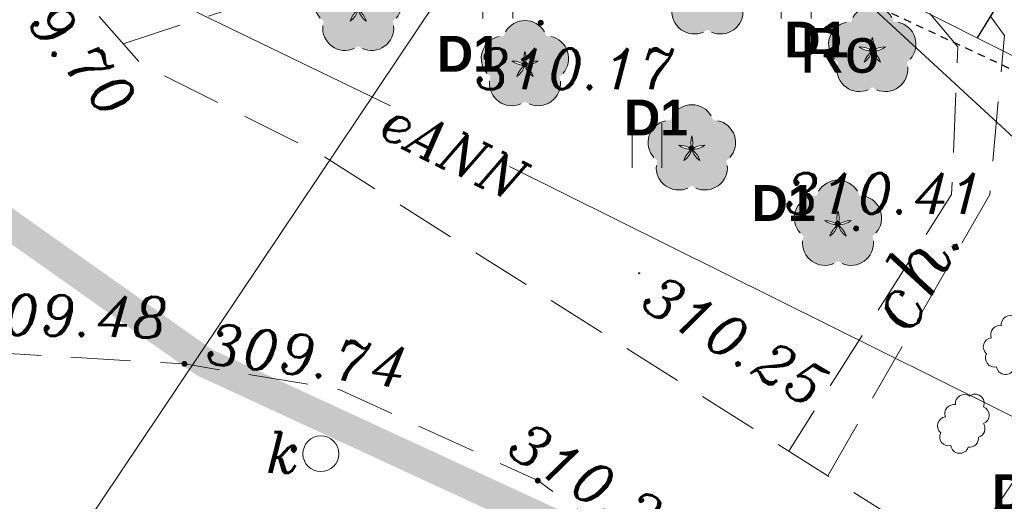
# Model space of a CAD drawing. Extents: x 4615668 to 9294084, y 5325188 to 10688993.
# Tile 608 of 656: x 4651577 to 4651593, y 5338707 to 5338715. Entities that reach past the tile are written whole.
import ezdxf
from ezdxf.enums import TextEntityAlignment as Align

# ---------------------------------------------------------------- set-up
doc = ezdxf.new("R2010")
doc.units = 0
doc.header["$MEASUREMENT"] = 0
for name, pattern in [('DASHDOT', [25.4, 12.7, -6.35, 0, -6.35]), ('DASHED', [19.05, 12.7, -6.35]), ('KTCR', [1.5, 1, -0.5]), ('l423_500', [2, 1.5, -0.5])]:
    doc.linetypes.add(name, pattern=pattern)
for name, color, linetype, lineweight in [('!0017A_GR_DR_WYMPROJ', 1, 'Continuous', 30), ('chodnik', 7, 'l423_500', 13), ('eNN', 7, 'Continuous', 13), ('hatch', 253, 'Continuous', 0), ('k_elem_naziemne', 7, 'Continuous', 13), ('opisy_drog', 7, 'Continuous', 13), ('pkt_wys', 7, 'Continuous', 13), ('t', 7, 'Continuous', 13), ('Wymiar', 7, 'Continuous', 9), ('zielen', 7, 'Continuous', 13)]:
    doc.layers.add(name, color=color, linetype=linetype, lineweight=lineweight)
for name, color, linetype in [('1', 7, 'Continuous'), ('52', 7, 'Continuous'), ('DIM', 7, 'Continuous'), ('OPIS', 7, 'Continuous'), ('proj_tt_ww', 5, 'Continuous'), ('projekt', 202, 'Continuous')]:
    doc.layers.add(name, color=color, linetype=linetype)
doc.styles.get("Standard").update_dxf_attribs({"font": 'txt.shx'})
doc.styles.add('Style-ITALIC_1250', font='ITALIC_1250.shx')
doc.styles.add('STYLE2', font='arial.ttf')
doc.styles.add('tomek14', font='ISOCP.shx', dxfattribs={"height": 14})
doc.styles.add('txt', font='TXT', dxfattribs={"height": 0.2})
doc.dimstyles.new('1-500', dxfattribs={"dimtxt": 1, "dimasz": 0.5, "dimexe": 0.18, "dimexo": 0.0625, "dimgap": 0.3, "dimtad": 1, "dimzin": 0, "dimdsep": 46, "dimtxsty": 'STYLE2', "dimblk": 'DOT', "dimcen": 0.09, "dimadec": 0, "dimazin": 0, "dimtfac": 1, "dimtmove": 0, "dimatfit": 0, "dimldrblk": 'DOT', "dimfxl": 0, "dimtolj": 1, "dimtzin": 0, "dimarcsym": 0})

# ---------------------------------------------------------------- blocks, each defined once
blk = doc.blocks.new('G$C30F5686F')
at = {"layer": '1', "linetype": 'DASHED', "lineweight": 15}
blk.add_line((4.098, 7.003), (18.021, 0), dxfattribs=at)
at = {"layer": '1', "linetype": 'DASHED', "lineweight": 25}
blk.add_line((14.421, 2.415), (14.135, 1.955), dxfattribs=at)
blk = doc.blocks.new('G$CA76AC6B6')
at = {"layer": 'Wymiar', "color": 242, "linetype": 'DASHED', "lineweight": 30, "ltscale": 0.01}
blk.add_lwpolyline([(13.833, 1.037), (1.807, 6.651)], dxfattribs=at)
at = {"layer": 'OPIS', "color": 242, "linetype": 'ByBlock', "insert": (6.619, 3.444), "char_height": 0.75, "width": 36.84588, "attachment_point": 1}
blk.add_mtext('{\\fArial|b0|i0|c238|p34;Ro}', dxfattribs=at)
blk = doc.blocks.new('G$CE3CC9D66')
at = {"layer": 'Wymiar', "lineweight": 0, "ltscale": 40}
blk.add_blockref('G$CA76AC6B6', (0, 0), dxfattribs=at)
blk = doc.blocks.new('WYS')
at = {"layer": '52', "color": 67, "linetype": 'Continuous'}
blk.add_circle((0, 0), 0.08, dxfattribs=at)
blk = doc.blocks.new('506_5')
at = {"layer": 'k_elem_naziemne', "color": 24, "linetype": 'Continuous', "lineweight": 13}
blk.add_circle((0, 0), 0.3, dxfattribs=at)
blk = doc.blocks.new('801_5')
at = {"layer": 'pkt_wys', "linetype": 'Continuous', "lineweight": 13}
h = blk.add_hatch(color=7, dxfattribs=at)
edge = h.paths.add_edge_path()
edge.add_arc((0, 0), 0.05, 0, 360)
blk = doc.blocks.new('940_5')
at = {"layer": 'zielen', "color": 7, "linetype": 'Continuous', "lineweight": 13}
for p, q in [((-2.71, 0.51), (-2.71, 1.26)), ((-2.21, 0.51), (-2.21, 1.26)), ((2.29, 0.51), (2.29, 1.26)), ((2.79, 0.51), (2.79, 1.26)), ((-0.21, -1.99), (-0.21, -1.24)), ((0.29, -1.99), (0.29, -1.24))]:
    blk.add_line(p, q, dxfattribs=at)
blk = doc.blocks.new('G$C3390F2A0')
at = {"layer": 'chodnik', "color": 7, "linetype": 'KTCR', "lineweight": 13, "flags": 128}
for points in [[(116.626, 108.389), (114.554, 108.033), (114.554, 108.033), (114.554, 108.033), (106.236, 113.966), (96.717, 119.999), (93.715, 121.509), (92.12, 123.324), (91.281, 125.389), (91.337, 127.664), (91.881, 128.75), (95.101, 136.793), (95.101, 136.793), (98.306, 145.43), (99.411, 145.057)], [(105.223, 114.608), (107.937, 119.318), (108.182, 121.982), (106.302, 124.572), (104.282, 126.63), (104.6, 126.881)], [(93.423, 121.841), (97.241, 123.092), (103.008, 126.436), (103.539, 126.402), (107.403, 121.79), (107.299, 119.317), (104.569, 115.022)], [(91.05, 116.682), (94.448, 116.483), (97.042, 116.054), (100.367, 114.528), (112.897, 105.533), (112.897, 105.533), (121.73, 97.085), (136.288, 85.332), (136.288, 85.332), (140.543, 78.104), (140.543, 78.104)]]:
    blk.add_lwpolyline(points, dxfattribs=at)
at = {"layer": 'eNN', "color": 1, "linetype": 'Continuous', "lineweight": 13, "flags": 128}
for points in [[(78.852, 117.589), (84.667, 127.2), (97.9, 120.803)], [(99.894, 119.788), (108.838, 115.343), (108.736, 115.104), (105.035, 109.667)]]:
    blk.add_lwpolyline(points, dxfattribs=at)
at = {"layer": 't', "color": 30, "linetype": 'Continuous', "lineweight": 13, "flags": 128}
for points in [[(89.49, 108.845), (89.751, 109.272), (99.334, 123.557), (101.252, 126.401)], [(101.636, 126.449), (110.604, 118.184), (111.412, 117.469)]]:
    blk.add_lwpolyline(points, dxfattribs=at)
at = {"layer": 'k_elem_naziemne', "color": 24, "linetype": 'Continuous', "lineweight": 13, "rotation": 282.0044707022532}
blk.add_blockref('506_5', (96.733, 114.978), dxfattribs=at)
at = {"layer": 'pkt_wys', "color": 7, "linetype": 'Continuous', "lineweight": 13}
for p in [(100.416, 122.195), (105.698, 118.751), (94.448, 116.483), (100.367, 114.528)]:
    blk.add_blockref('801_5', p, dxfattribs=at)
at = {"layer": 'pkt_wys', "color": 7, "linetype": 'Continuous', "lineweight": 13, "xscale": 0.1, "yscale": 0.1, "zscale": 0.1, "rotation": 0.06577989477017}
blk.add_blockref('WYS', (102.064, 118.001), dxfattribs=at)
at = {"layer": 'zielen', "color": 7, "linetype": 'Continuous', "lineweight": 13}
blk.add_blockref('940_5', (102.156, 121.756), dxfattribs=at)
at = {"layer": 'eNN', "color": 1, "linetype": 'Continuous', "lineweight": 13, "insert": (97.66, 120.319), "char_height": 0.68, "attachment_point": 7, "rotation": 333.5733, "line_spacing_factor": 0.722892, "style": 'txt'}
blk.add_mtext('\\FITALIC_1250.shx;eANN', dxfattribs=at)
at = {"layer": 'k_elem_naziemne', "color": 24, "linetype": 'Continuous', "lineweight": 13, "style": 'Style-ITALIC_1250'}
blk.add_text('k', height=0.68, dxfattribs=at).set_placement((95.812, 114.658))
at = {"layer": 'opisy_drog', "color": 7, "linetype": 'Continuous', "lineweight": 13, "style": 'Style-ITALIC_1250'}
blk.add_text('ch.', height=0.94, rotation=61.8821, dxfattribs=at).set_placement((106.66, 118.034), align=Align.MIDDLE_CENTER)
at = {"layer": 'pkt_wys', "color": 7, "linetype": 'Continuous', "lineweight": 13, "style": 'Style-ITALIC_1250'}
for s, rotation, p in [('309.70', 309.9575, (91.006, 123.122)), ('309.48', 358.9391, (90.8, 116.981)), ('309.74', 352.7555, (94.782, 116.497)), ('310.20', 328.8384, (99.812, 114.98))]:
    blk.add_text(s, height=0.68, rotation=rotation, dxfattribs=at).set_placement(p)
for s, p in [('310.17', (99.309, 121.083)), ('310.41', (104.495, 118.997))]:
    blk.add_text(s, height=0.68, dxfattribs=at).set_placement(p)
at = {"layer": 'pkt_wys', "color": 7, "linetype": 'Continuous', "lineweight": 13, "insert": (102.049, 117.435), "char_height": 0.68, "attachment_point": 7, "rotation": 329.3682, "line_spacing_factor": 0.722892, "style": 'txt'}
blk.add_mtext('\\FITALIC_1250.shx;310.25', dxfattribs=at)
blk = doc.blocks.new('G$C6D33AC69')
at = {"lineweight": 0, "ltscale": 40, "transparency": 33554687}
h = blk.add_hatch(dxfattribs=at)
h.set_pattern_fill('ANSI32', color=256, scale=0.2, angle=135)
h.set_pattern_definition([(180, (-4669499.234824, -5336566.323886), (0, -0.075), []), (180, (-4669499.259824, -5336566.298886), (0, -0.075), [])])
h.paths.add_polyline_path([(0, 0), (1.5, 0), (1.5, 0.6), (0, 0.6)])
at = {"layer": 'proj_tt_ww'}
for p, q in [((0, 0.1), (1.5, 0.1)), ((0, 0), (1.5, 0))]:
    blk.add_line(p, q, dxfattribs=at)
blk.add_lwpolyline([(0, 0), (1.5, 0), (1.5, 0.6), (0, 0.6)], close=True, dxfattribs=at)
blk = doc.blocks.new('_Dot')
at = {"color": 0, "linetype": 'ByBlock', "lineweight": -2}
blk.add_line((-0.5, 0), (-1, 0), dxfattribs=at)
at = {"color": 0, "linetype": 'ByBlock', "const_width": 0.5}
blk.add_lwpolyline([(-0.25, 0, 1), (0.25, 0, 1)], format="xyb", close=True, dxfattribs=at)
blk = doc.blocks.new('*D3844')
at = {"layer": 'Defpoints', "color": 0, "lineweight": 0, "ltscale": 40}
for p in [(4651599.739, 5338716.016), (4651605.813, 5338712.237), (4651591.107, 5338702.143)]:
    blk.add_point(p, dxfattribs=at)
at = {"layer": 'DIM', "color": 0, "lineweight": -2, "ltscale": 40}
for p, q in [((4651599.792, 5338715.983), (4651605.966, 5338712.142)), ((4651597.445, 5338698.788), (4651605.549, 5338711.812)), ((4651591.16, 5338702.11), (4651597.334, 5338698.268))]:
    blk.add_line(p, q, dxfattribs=at)
at = {"layer": 'DIM', "color": 0, "linetype": 'ByBlock', "lineweight": -2, "ltscale": 40, "xscale": 0.5, "yscale": 0.5, "zscale": 0.5}
for p, rotation in [((4651605.813, 5338712.237), 58.10960225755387), ((4651597.181, 5338698.364), 238.1096022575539)]:
    blk.add_blockref('_Dot', p, dxfattribs=dict(at, rotation=rotation))
at = {"layer": 'DIM', "color": 0, "lineweight": 0, "ltscale": 40, "insert": (4651600.809, 5338705.729), "char_height": 1, "attachment_point": 5, "rotation": 58.1096, "style": 'STYLE2'}
blk.add_mtext('\\A1;16.34 ', dxfattribs=at)
blk = doc.blocks.new('G$C89399096')
at = {"layer": 'hatch', "lineweight": 0, "ltscale": 40, "transparency": 33554687}
h = blk.add_hatch(dxfattribs=at)
h.set_pattern_fill('AR-SAND', color=3, scale=0.01)
h.set_pattern_definition([(37.5, (-4653582.834957, -5339392.981711), (-0.000629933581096, 0.01926823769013), [0, -0.0152, 0, -0.017, 0, -0.01625]), (7.5, (-4653582.834957, -5339392.981711), (0.01769776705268, 0.0282214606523), [0, -0.0082, 0, -0.0137, 0, -0.00525]), (327.5, (-4653582.847257, -5339392.981711), (0.031141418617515, 5.659053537e-05), [0, -0.005, 0, -0.018, 0, -0.0235]), (317.5, (-4653582.847257, -5339392.981711), (0.03006126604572, 0.00877675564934), [0, -0.0025, 0, -0.0118, 0, -0.0135])])
h.paths.add_polyline_path([(0.732, 0.072, 0.725903), (1.309, 0.49, 0.728248), (1.089, 1.168, 0.726892), (0.376, 1.168, 0.728248), (0.156, 0.49, 0.725903), (0.732, 0.072)], is_closed=False)
h.paths.add_polyline_path([(0.868, 0.491, -0.157126), (0.733, 0.677, 0.000824), (0.732, 0.678, 0.000824), (0.731, 0.677, -0.157126), (0.596, 0.491, -0.157126), (0.731, 0.677, 0.000667), (0.732, 0.678, -0.157501), (0.513, 0.749, -0.157501), (0.732, 0.678, 0.001346), (0.732, 0.68, -0.155073), (0.732, 0.907, -0.155073), (0.732, 0.68, 0.001346), (0.733, 0.678, -0.157501), (0.952, 0.749, -0.157501), (0.733, 0.678, 0.000667), (0.733, 0.677, -0.157126), (0.868, 0.491)], is_closed=False, flags=16)
at = {"layer": 'zielen', "linetype": 'Continuous', "lineweight": 13}
h = blk.add_hatch(color=96, dxfattribs=at)
edge = h.paths.add_edge_path()
edge.add_arc((0.727, 0.696), 0.05, 0, 360)
at = {"layer": 'Wymiar', "lineweight": 0, "ltscale": 40}
for centre, start, end in [((0.375, 0.794), 306.1547, 17.6296), ((1.089, 0.794), 162.3704, 233.8453), ((0.732, 1.053), 234.0924, 305.9076), ((0.512, 0.375), 18.1267, 89.9528), ((0.952, 0.375), 90.0472, 161.8733)]:
    blk.add_arc(centre, 0.375, start, end, dxfattribs=at)
at = {"layer": 'zielen', "color": 96, "linetype": 'Continuous', "lineweight": 13}
for centre, start, end in [((0.732, 1.053), 30.1243, 149.8757), ((0.375, 0.794), 101.9988, 221.9759), ((1.089, 0.794), 318.0241, 78.0012), ((0.512, 0.375), 174.335, 293.7607), ((0.952, 0.375), 246.2393, 5.665)]:
    blk.add_arc(centre, 0.375, start, end, dxfattribs=at)
blk = doc.blocks.new('G$C01146726')
at = {"layer": 'zielen', "color": 3}
for centre, start, end in [((0.283, 0.586), 40.8744, 174.7219), ((0.523, 0.602), 24.7268, 146.6225), ((0.76, 0.553), 359.5406, 131.7552), ((0.151, 0.451), 96.6457, 228.8454), ((0.866, 0.408), 281.7556, 72.5372), ((0.154, 0.227), 132.8485, 285.7031), ((0.751, 0.223), 236.0983, 14.181), ((0.329, 0.151), 207.3677, 311.9829), ((0.526, 0.154), 229.9389, 338.22)]:
    blk.add_arc(centre, 0.151, start, end, dxfattribs=at)

msp = doc.modelspace()

# ---------------------------------------------------------------- linework, layer by layer
at = {"layer": 'projekt', "linetype": 'DASHDOT', "lineweight": 0, "ltscale": 0.1, "const_width": 0.5}
msp.add_lwpolyline([(4651571.941, 5338714.834), (4651579.759, 5338709.304), (4651594.493, 5338702.5), (4651621.269, 5338735.116), (4651596.416, 5338754.429), (4651588.236, 5338749.35), (4651578.656, 5338742.665), (4651569.592, 5338716.418)], dxfattribs=at)

# ---------------------------------------------------------------- block references
at = {"layer": '!0017A_GR_DR_WYMPROJ', "linetype": 'Continuous', "lineweight": 18}
msp.add_blockref('G$C30F5686F', (4651578.566, 5338712.785), dxfattribs=at)
at = {"lineweight": 0, "ltscale": 40, "rotation": 327.8502126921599}
msp.add_blockref('G$C6D33AC69', (4651593.135, 5338715.317), dxfattribs=at)
at = {"color": 1, "lineweight": 0, "ltscale": 40, "rotation": 55.23710320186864}
for p in [(4651593.277, 5338708.996), (4651592.51, 5338707.676)]:
    msp.add_blockref('G$C01146726', p, dxfattribs=at)
at = {"layer": 'Wymiar', "color": 242, "linetype": 'DASHED', "lineweight": 30, "ltscale": 0.01}
msp.add_blockref('G$C3390F2A0', (4651484.977, 5338592.796), dxfattribs=at)
at = {"layer": 'Wymiar', "lineweight": 0, "ltscale": 40}
for name, p in [('G$CE3CC9D66', (4651583.11, 5338711.462)), ('G$C89399096', (4651587.454, 5338714.804)), ('G$C89399096', (4651581.604, 5338714.527)), ('G$C89399096', (4651590.215, 5338713.839)), ('G$C89399096', (4651584.397, 5338713.601)), ('G$C89399096', (4651587.192, 5338712.191)), ('G$C89399096', (4651589.64, 5338710.929))]:
    msp.add_blockref(name, p, dxfattribs=at)

# ---------------------------------------------------------------- texts
at = {"color": 0, "ltscale": 2.5, "char_height": 0.6, "width": 3.86948, "attachment_point": 1, "style": 'tomek14'}
for s, insert in [('{\\fArial|b1|i0|c238|p34;\\C94;D1}', (4651589.474, 5338715.01)), ('{\\fArial|b1|i0|c238|p34;\\C94;D1}', (4651583.656, 5338714.772)), ('{\\fArial|b1|i0|c238|p34;\\C94;D1}', (4651586.79, 5338713.704)), ('{\\fArial|b1|i0|c238|p34;\\C94;D1}', (4651588.926, 5338712.273)), ('{\\fArial|b1|i0|c238|p34;\\C94;D5}', (4651592.949, 5338707.431))]:
    msp.add_mtext(s, dxfattribs=dict(at, insert=insert))

# ---------------------------------------------------------------- dimensions: what is measured, and where the dimension line sits
at = {"layer": 'DIM', "lineweight": 0, "ltscale": 40}
dim = msp.add_aligned_dim(p1=(4651591.107, 5338702.143), p2=(4651599.739, 5338716.016), distance=-7.154, dimstyle='1-500', override={"dimpost": ' ', "dimtxsty": 'STYLE2', "dimldrblk": 'Dot'}, dxfattribs=at)
dim.commit()
dim.dimension.update_dxf_attribs({"geometry": '*D3844', "text_midpoint": (4651600.809, 5338705.729)})

doc.saveas('drawing.dxf')
